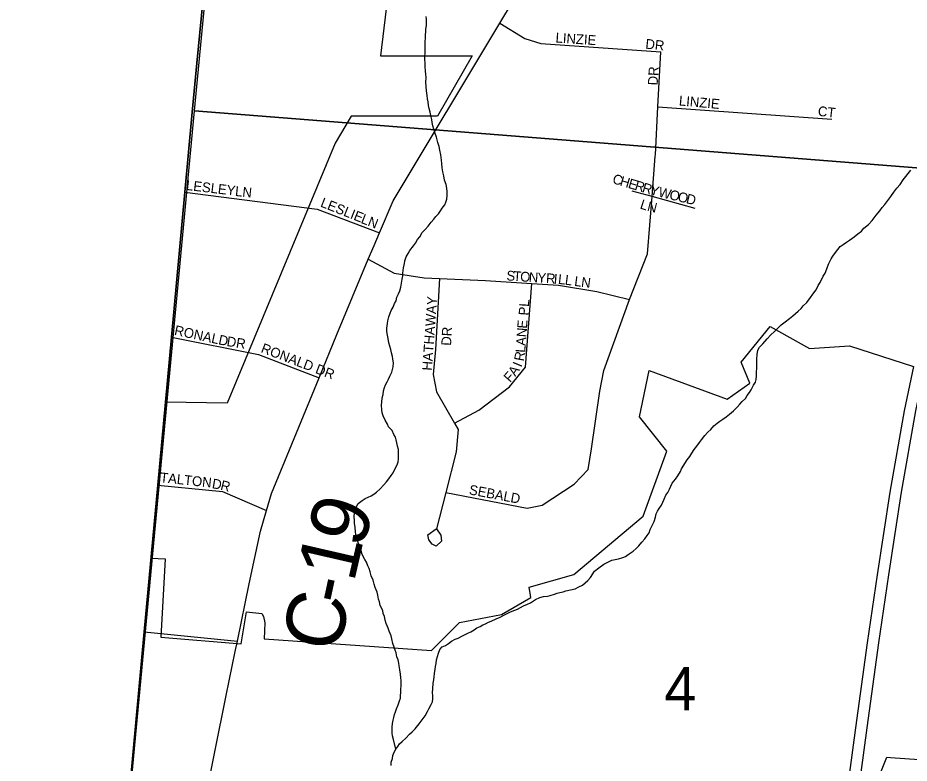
# Model space of a CAD drawing. Extents: x 1310247 to 1664935, y 284496 to 704931.
# Drawn here: x 1450019 to 1454569, y 554603 to 558407 of the extents above; entities that cross this region are included whole.
import ezdxf

# ---------------------------------------------------------------- set-up
doc = ezdxf.new("R2010")
doc.units = 0
for name, color, linetype in [('GM_P_State_Location', 7, 'Continuous'), ('GM_X_Adjacent_County', 7, 'Continuous'), ('GM_X_Adjacent_County_Text', 7, 'Continuous'), ('GM_X_Corporation_Text', 7, 'Continuous'), ('GM_X_County', 7, 'Continuous'), ('GM_X_County_Road_Text', 7, 'Continuous'), ('GM_X_Major_Lake_Text', 7, 'Continuous'), ('GM_X_Minor_River_Text', 7, 'Continuous'), ('GM_X_Rail_Line', 7, 'Continuous'), ('GM_X_State_Location', 7, 'Continuous'), ('GM_X_State_Shield', 7, 'Continuous'), ('GM_X_Township', 7, 'Continuous'), ('GM_X_Township_Road', 7, 'Continuous'), ('GM_X_US_Location', 7, 'Continuous')]:
    doc.layers.add(name, color=color, linetype=linetype)

msp = doc.modelspace()

# ---------------------------------------------------------------- linework, layer by layer
at = {"layer": 'GM_X_Adjacent_County'}
msp.add_lwpolyline([(1471796.7, 544951.6), (1467963.5, 545563.3), (1466370, 545833.5), (1463189.1, 546145.9), (1455429, 546908), (1453603.1, 547087.4), (1450019.2, 547439.3), (1450130, 548952.3), (1450153.4, 549272.2), (1450226.9, 550277.2), (1450323.8, 551600), (1450375.7, 552147.4), (1450423.8, 552655.3), (1450521.6, 553719.1), (1450664.8, 555272.9), (1450733.7, 556022.1), (1450803.2, 556776.9), (1450871.3, 557516.9), (1450908.9, 557926.3), (1450933.4, 558176.1), (1451171.8, 560612.9), (1451442.1, 563389.7)], dxfattribs=at)
at = {"layer": 'GM_X_Adjacent_County_Text'}
msp.add_lwpolyline([(1451442.1, 563389.7), (1451171.8, 560612.9), (1450933.4, 558176.1), (1450908.9, 557926.3), (1450871.3, 557516.9), (1450803.2, 556776.9), (1450733.7, 556022.1), (1450664.8, 555272.9), (1450521.6, 553719.1), (1450423.8, 552655.3), (1450375.7, 552147.4), (1450323.8, 551600), (1450226.9, 550277.2)], dxfattribs=at)
at = {"layer": 'GM_X_Corporation_Text'}
for points in [[(1450871.3, 557516.9), (1451546.4, 557431.5)], [(1450803.2, 556776.9), (1451247.5, 556689.5)], [(1450695.4, 551151), (1450773.9, 551545.4), (1450824, 551859.7), (1450863.4, 552106.3), (1450912.6, 552514), (1450923.7, 552700.2), (1450901.9, 552927.3), (1450880, 553658.2), (1450879.6, 553671.7), (1450877.9, 553735.9), (1450889.8, 553950.1), (1450909.6, 554085.9), (1451083.5, 554949.5), (1451129.2, 555173.5), (1451129.2, 555173.8)]]:
    msp.add_lwpolyline(points, dxfattribs=at)
at = {"layer": 'GM_X_County'}
for points in [[(1451446.5, 563417.9), (1456814.9, 562870.2), (1456353.2, 557504), (1450921.8, 557932.6)], [(1450921.8, 557932.6), (1456353.2, 557504), (1455909.1, 552113.5), (1450425.3, 552669.1)]]:
    msp.add_lwpolyline(points, close=True, dxfattribs=at)
at = {"layer": 'GM_X_County_Road_Text'}
for points in [[(1451129.2, 555173.8), (1451140, 555226.8), (1451199.3, 555517.9), (1451258.8, 555787), (1451289.3, 555893), (1451314.2, 555980), (1451556.7, 556570.9), (1451647.1, 556791.3), (1451808.3, 557175), (1451837.9, 557245.4), (1451865.1, 557309.5), (1451934.4, 557473.4), (1452479.6, 558379.5), (1453214.2, 559600.4)], [(1450664.7, 555272.9), (1451140, 555226.8)]]:
    msp.add_lwpolyline(points, dxfattribs=at)
at = {"layer": 'GM_X_Major_Lake_Text'}
for points in [[(1451998, 559273.1), (1451871.1, 558213.6), (1452339.1, 558213.7), (1452161.6, 557906.3), (1451720.1, 557906.3), (1451638.6, 557768.5), (1451088.1, 556440), (1450772.7, 556446.2), (1450699.4, 555649.1), (1450770.6, 555646.1), (1450749.6, 555246.7), (1451159, 555212.3), (1451187, 555376.1), (1451264.4, 555366.6), (1451273.9, 555352.5), (1451280.7, 555320.3), (1451276.4, 555237.4), (1452130.3, 555177.7), (1452273.1, 555320.5), (1452488.1, 555362.3), (1452637.9, 555448.8), (1452628.7, 555501), (1452856.6, 555566.3), (1453212, 555864.5), (1453332.8, 556196.2), (1453191.8, 556370.2), (1453242.1, 556606.9), (1453640.6, 556461.9), (1453755.2, 556542.2), (1453711.8, 556649.7), (1453859.1, 556831.5), (1454061.1, 556719.6), (1454264.6, 556733.8), (1454590.8, 556627.8), (1454543.6, 556400.8), (1454470.7, 555985.8), (1454405.8, 555564.6), (1454354.4, 555217.2), (1454295.2, 554783.8), (1454233.5, 554328.5)], [(1454410.3, 554523.6), (1454454.9, 554633.4), (1454474.5, 554632), (1455936.3, 554530.3)]]:
    msp.add_lwpolyline(points, dxfattribs=at)
at = {"layer": 'GM_X_Minor_River_Text'}
for points in [[(1452097.8, 558225.7), (1452098.1, 558239.8), (1452098.5, 558257.8), (1452098.8, 558271.8), (1452099.2, 558287.9), (1452099.5, 558301.9), (1452099.8, 558319.9), (1452102.2, 558335.9), (1452102.5, 558350), (1452104.9, 558368), (1452105.3, 558386), (1452105.6, 558400.1), (1452103.9, 558414.1)], [(1451876.4, 556431.2), (1451876.7, 556445.3), (1451879.2, 556467.3), (1451883.6, 556485.2), (1451886, 556503.2), (1451890.4, 556521.2), (1451896.7, 556535.1), (1451905, 556549), (1451911.3, 556562.9), (1451917.7, 556578.8), (1451928.2, 556598.6), (1451932.5, 556612.5), (1451934.8, 556626.5), (1451937.2, 556646.6), (1451933.6, 556664.7), (1451931.9, 556678.8), (1451926.3, 556696.9), (1451922.7, 556715.1), (1451919, 556731.2), (1451913.4, 556749.4), (1451909.9, 556771.5), (1451906.2, 556787.6), (1451902.6, 556805.8), (1451903, 556823.8), (1451905.5, 556847.8), (1451907.9, 556861.8), (1451912.3, 556881.8), (1451920.7, 556899.7), (1451925, 556913.6), (1451935.4, 556931.4), (1451941.8, 556949.3), (1451950.1, 556963.2), (1451954.5, 556981.2), (1451962.9, 556999), (1451969.3, 557014.9), (1451973.7, 557032.9), (1451978.1, 557052.9), (1451980.5, 557072.9), (1451984.9, 557090.8), (1451985.2, 557104.9), (1451987.8, 557130.9), (1451992.3, 557152.8), (1451994.6, 557166.8), (1452001.1, 557186.8), (1452011.5, 557204.6), (1452019.8, 557220.4), (1452038.4, 557244.1), (1452048.7, 557257.9), (1452059.1, 557275.8), (1452071.4, 557289.5), (1452083.9, 557311.3), (1452098.2, 557327.1), (1452114.6, 557344.8), (1452129.1, 557364.5), (1452143.5, 557380.2), (1452153.8, 557394.1), (1452166.1, 557407.8), (1452176.4, 557421.7), (1452184.7, 557435.5), (1452199.1, 557453.3), (1452203.4, 557467.2), (1452209.7, 557481.1), (1452210.2, 557501.2), (1452210.6, 557519.2), (1452209, 557537.3), (1452205.4, 557557.4), (1452197.9, 557579.7), (1452194.3, 557601.8), (1452188.8, 557622), (1452185.2, 557642.1), (1452183.7, 557664.2), (1452182, 557680.3), (1452180.3, 557694.4), (1452178.6, 557708.4), (1452173.2, 557732.6), (1452169.6, 557750.8), (1452164, 557771), (1452156.6, 557799.2), (1452149, 557817.4), (1452143.5, 557839.6), (1452137.8, 557855.8), (1452134.2, 557873.9), (1452132.5, 557888), (1452126.9, 557908.2), (1452123.3, 557926.3), (1452119.7, 557944.4), (1452116, 557960.5), (1452114.4, 557978.6), (1452110.8, 557994.8), (1452109.1, 558010.8), (1452105.7, 558035), (1452104.1, 558057.1), (1452102.6, 558079.2), (1452103.1, 558103.2), (1452101.5, 558119.3), (1452099.8, 558135.4), (1452098.4, 558159.5), (1452098.8, 558179.6), (1452097.1, 558193.6), (1452097.5, 558211.7), (1452097.8, 558225.7)], [(1453787.9, 556562.3), (1453790.3, 556580.3), (1453790.7, 556600.4), (1453791.1, 556618.4), (1453791.4, 556632.4), (1453791.8, 556650.5), (1453792.1, 556664.5), (1453792.6, 556688.6), (1453797.1, 556710.5), (1453805.5, 556726.4), (1453821.9, 556744.1), (1453844.5, 556769.7), (1453862.9, 556789.4), (1453881.3, 556807), (1453899.7, 556824.7), (1453916.1, 556840.4), (1453936.5, 556856), (1453958.9, 556873.5), (1453975.2, 556887.2), (1454001.8, 556910.7), (1454018.1, 556924.4), (1454028.4, 556938.2), (1454046.7, 556953.9), (1454065.3, 556979.5), (1454077.7, 556997.3), (1454094.2, 557019), (1454104.7, 557040.9), (1454115.1, 557056.7), (1454129.8, 557088.5), (1454140.2, 557104.3), (1454148.6, 557126.2), (1454157.2, 557150.1), (1454163.5, 557164), (1454171.8, 557177.8), (1454180.1, 557191.7), (1454192.5, 557209.5), (1454204.9, 557225.3), (1454217.2, 557241), (1454231.5, 557250.8), (1454249.7, 557262.4), (1454264, 557272.1), (1454288.4, 557289.6), (1454306.8, 557305.3), (1454325.1, 557318.9), (1454337.4, 557334.7), (1454361.9, 557352.2), (1454380.4, 557373.9), (1454400.9, 557399.5), (1454419.5, 557423.2), (1454431.8, 557439), (1454444.2, 557454.8), (1454454.5, 557468.6), (1454464.8, 557482.4), (1454475.1, 557496.2), (1454491.6, 557517.9), (1454506.1, 557537.7), (1454522.5, 557557.4), (1454539.1, 557581.1), (1454551.4, 557596.9), (1454563.8, 557612.6), (1454578.2, 557630.4)], [(1452202.2, 555204.6), (1452218.4, 555214.3), (1452232.7, 555226), (1452250.9, 555235.6), (1452267.1, 555241.3), (1452289.3, 555252.9), (1452315.7, 555266.3), (1452331.9, 555274), (1452348.1, 555283.7), (1452362.3, 555293.4), (1452378.5, 555301.1), (1452392.7, 555308.8), (1452406.8, 555314.5), (1452421, 555322.2), (1452435.2, 555327.9), (1452461.5, 555339.4), (1452481.7, 555349), (1452504, 555360.5), (1452534.4, 555375.9), (1452556.6, 555383.5), (1452570.7, 555389.2), (1452601.1, 555406.6), (1452621.3, 555414.2), (1452635.5, 555421.9), (1452661.9, 555439.3), (1452684.1, 555448.9), (1452702.3, 555454.5), (1452722.4, 555456.1), (1452736.5, 555459.8), (1452758.6, 555465.3), (1452772.8, 555471), (1452786.8, 555474.8), (1452803, 555478.4), (1452817.1, 555482.1), (1452841.2, 555487.6), (1452863.4, 555493.2), (1452883.6, 555502.8), (1452901.8, 555512.4), (1452928.4, 555535.9), (1452942.7, 555551.6), (1452963.4, 555583.3), (1452985.9, 555600.8), (1453010.3, 555618.3), (1453030.6, 555629.9), (1453050.8, 555639.5), (1453068.9, 555643.2), (1453085, 555646.8), (1453107.2, 555652.4), (1453121.3, 555658.1), (1453135.5, 555667.8), (1453159.9, 555685.3), (1453176.3, 555699), (1453188.6, 555712.8), (1453205, 555730.5), (1453219.4, 555748.2), (1453231.8, 555766), (1453242.1, 555779.8), (1453246.5, 555795.8), (1453254.9, 555813.6), (1453267.4, 555837.4), (1453273.9, 555859.4), (1453278.2, 555875.3), (1453284.5, 555889.2), (1453292.9, 555903.1), (1453305.3, 555920.9), (1453317.9, 555950.7), (1453326.4, 555970.5), (1453336.7, 555984.4), (1453345.1, 556002.2), (1453359.8, 556032), (1453376.3, 556053.7), (1453388.6, 556069.5), (1453401.1, 556091.3), (1453407.4, 556105.2), (1453436.4, 556150.7), (1453448.8, 556168.5), (1453459.2, 556186.3), (1453471.6, 556204.1), (1453486.1, 556221.8), (1453498.5, 556239.6), (1453508.8, 556253.4), (1453525.3, 556275.2), (1453541.7, 556292.8), (1453556, 556306.6), (1453572.4, 556324.3), (1453588.7, 556338), (1453603, 556349.7), (1453617.2, 556359.4), (1453635.5, 556371), (1453651.8, 556384.7), (1453672.2, 556402.3), (1453690.7, 556420), (1453705, 556435.7), (1453717.3, 556449.5), (1453733.7, 556465.2), (1453742, 556479.1), (1453754.4, 556494.8), (1453762.7, 556508.7), (1453775.2, 556532.5), (1453785.6, 556548.3), (1453787.9, 556562.3)], [(1451948.3, 554674.5), (1451937.4, 554724.9), (1451931.8, 554743.1), (1451930.1, 554757.2), (1451930.4, 554773.2), (1451930.7, 554787.2), (1451931.1, 554805.3), (1451935.5, 554823.2), (1451937.8, 554837.2), (1451942.1, 554851.2), (1451946.5, 554865.1), (1451952.8, 554881), (1451961.2, 554900.9), (1451967.7, 554920.8), (1451972, 554934.8), (1451972.3, 554948.8), (1451974.7, 554964.8), (1451975, 554982.9), (1451975.4, 554996.9), (1451975.7, 555010.9), (1451976, 555025), (1451974.3, 555039), (1451972.7, 555057.1), (1451969.1, 555079.3), (1451965.6, 555099.4), (1451963.9, 555113.5), (1451960.3, 555131.6), (1451954.6, 555145.8), (1451951, 555165.9), (1451945.3, 555180.1), (1451939.6, 555196.2), (1451934, 555214.4), (1451928.6, 555238.6), (1451924.9, 555252.7), (1451915.4, 555277), (1451909.7, 555293.2), (1451900.2, 555315.5), (1451894.6, 555333.6), (1451891, 555351.8), (1451883.3, 555368), (1451881.6, 555382), (1451868.2, 555408.4), (1451864.6, 555426.5), (1451860.9, 555440.7), (1451857.3, 555460.8), (1451853.6, 555476.9), (1451844.1, 555499.2), (1451838.5, 555517.4), (1451832.9, 555537.6), (1451823.4, 555559.8), (1451817.8, 555580), (1451812.2, 555596.2), (1451806.5, 555610.3), (1451798.9, 555628.6), (1451791.2, 555642.8), (1451777.7, 555669.1), (1451770.2, 555693.4), (1451762.6, 555711.6), (1451753.2, 555739.9), (1451745.7, 555762.1), (1451742.1, 555782.2), (1451740.7, 555808.3), (1451737.1, 555826.5), (1451737.4, 555840.5), (1451735.9, 555862.6), (1451738.3, 555880.6), (1451742.6, 555896.6), (1451746.9, 555910.5), (1451757.3, 555928.3), (1451777.7, 555943.9), (1451791.9, 555953.7), (1451808.1, 555961.3), (1451822.3, 555967), (1451836.5, 555976.8), (1451850.7, 555986.5), (1451869.1, 556004.1), (1451887.6, 556023.8), (1451902, 556039.5), (1451912.3, 556055.4), (1451924.7, 556071.1), (1451935, 556085), (1451945.5, 556106.8), (1451955.9, 556126.6), (1451960.2, 556140.6), (1451962.5, 556154.6), (1451962.9, 556172.6), (1451963.2, 556186.7), (1451961.6, 556204.7), (1451958, 556220.9), (1451954.4, 556239), (1451950.7, 556253.1), (1451947, 556267.2), (1451939.3, 556281.4), (1451929.7, 556301.7), (1451912.1, 556320.1), (1451906.4, 556334.3), (1451894.8, 556354.6), (1451883.3, 556376.9), (1451879.6, 556391), (1451877.9, 556407.1), (1451876.4, 556431.2)], [(1451924.4, 554590.8), (1451924.8, 554608.8), (1451931.2, 554626.8), (1451933.6, 554642.8), (1451939.9, 554658.7), (1451948.3, 554674.5), (1451958.6, 554688.3), (1451966.9, 554702.2), (1451981.2, 554713.9), (1451999.6, 554731.6), (1452018.1, 554751.2), (1452032.3, 554763), (1452046.7, 554778.7), (1452067.3, 554804.3), (1452077.6, 554818.2), (1452087.9, 554832), (1452098.2, 554845.8), (1452110.7, 554867.6), (1452117, 554881.5), (1452129.5, 554903.3), (1452135.8, 554917.2), (1452138.1, 554931.2), (1452138.5, 554947.2), (1452136.8, 554963.3), (1452137.3, 554983.4), (1452139.9, 555011.4), (1452142.3, 555029.4), (1452144.6, 555043.4), (1452147, 555061.4), (1452149.5, 555083.4), (1452151.8, 555097.4), (1452154.1, 555111.4), (1452156.5, 555131.4), (1452160.9, 555147.3), (1452167.3, 555165.2), (1452173.7, 555183.2), (1452186, 555196.9), (1452202.2, 555204.6)]]:
    msp.add_lwpolyline(points, dxfattribs=at)
at = {"layer": 'GM_X_State_Location'}
for points in [[(1452479.6, 558379.5), (1452607.9, 558302.3), (1452688.7, 558276.1), (1453301.2, 558233.3)], [(1453273.2, 557701.7), (1453273.8, 557709), (1453286.5, 557952.5), (1453301.2, 558233.3)], [(1453286.5, 557952.5), (1454173.6, 557890.5)], [(1452203.3, 555984.7), (1452619, 555905.7), (1452695.6, 555919.7), (1452858.9, 556027.7), (1452931.1, 556102), (1452948, 556207.8), (1452990.1, 556501.4), (1453011.1, 556607.1), (1453141.3, 556970.6), (1453233.8, 557202.8), (1453256.9, 557495.4), (1453273.2, 557701.7)], [(1453476.7, 557435), (1453256.9, 557495.4), (1453154.4, 557523.6)], [(1451546.4, 557431.5), (1451865.1, 557309.5)], [(1451808.3, 557175), (1451940.3, 557104.4), (1452094, 557080.3), (1452172.3, 557076.7), (1452406.3, 557066.1), (1452642.7, 557051), (1452778.5, 557042.3), (1452974, 557011.1), (1453141.3, 556970.6)], [(1452172.3, 557076.7), (1452152.1, 556713.9), (1452138.6, 556587.9), (1452156.2, 556499.2), (1452248.8, 556337.9), (1452267.2, 556305.8), (1452256.1, 556191.9), (1452203.3, 555984.7), (1452156.1, 555799.5), (1452178.3, 555766.9), (1452181.5, 555736.7), (1452154.7, 555711.3), (1452135, 555721.9), (1452117.5, 555742.4), (1452112.2, 555768.6), (1452155.1, 555799.5)], [(1452248.8, 556337.9), (1452372.2, 556405.4), (1452529.7, 556523.5), (1452610.6, 556623.7), (1452642.7, 557051)], [(1451247.5, 556689.5), (1451556.7, 556570.9)], [(1450733.7, 556022.1), (1451064, 555990.6), (1451289.3, 555893)]]:
    msp.add_lwpolyline(points, dxfattribs=at)
at = {"layer": 'GM_X_State_Shield'}
msp.add_lwpolyline([(1454158.5, 553247.5), (1454185.9, 553499.6), (1454236.6, 553907.1), (1454293.5, 554328.5), (1454355.2, 554783.8), (1454414.4, 555217.2), (1454465.8, 555564.6), (1454530.7, 555985.8), (1454603.6, 556400.8), (1454663.7, 556690), (1454723.5, 556961.1), (1454806.2, 557273.8), (1454905, 557592.2), (1454995.3, 557886.7), (1455090.6, 558135.1), (1455208.6, 558415.1)], dxfattribs=at)
at = {"layer": 'GM_X_Township'}
msp.add_lwpolyline([(1450226.9, 550277.2), (1450323.8, 551600), (1450375.7, 552147.4), (1450423.8, 552655.3), (1450521.6, 553719.1), (1450664.8, 555272.9), (1450733.7, 556022.1), (1450803.2, 556776.9), (1450871.3, 557516.9), (1450908.9, 557926.3), (1450933.4, 558176.1), (1451171.8, 560612.9), (1451442.1, 563389.7)], dxfattribs=at)

# ---------------------------------------------------------------- texts
at = {"layer": 'GM_P_State_Location'}
for s, rotation, p in [('LINZIE', 356.1882, (1452762.9, 558281.7)), ('DR', 353.6638, (1453220.9, 558250.8)), ('DR', 86.989, (1453285.3, 558061.7)), ('LINZIE', 354.923, (1453392.3, 557960.6)), ('CT', 353.2805, (1454101, 557907.8)), ('C', 343.4241, (1453051, 557564.3)), ('H', 343.4387, (1453088.9, 557552.9)), ('E', 343.4316, (1453131.1, 557540.4)), ('R', 343.4452, (1453164.8, 557530.4)), ('R', 343.4543, (1453202.8, 557519.1)), ('Y', 345.3171, (1453242.5, 557507.3)), ('W', 346.4819, (1453286.1, 557495.9)), ('O', 346.5271, (1453341.8, 557482.5)), ('O', 346.5204, (1453384.6, 557472.2)), ('LESLIE', 338.4259, (1451560.1, 557445.2)), ('L', 342.2303, (1453191.7, 557435)), ('N', 345.975, (1453228.6, 557423.3)), ('D', 346.4992, (1453427.3, 557462)), ('LN', 338.7513, (1451766.9, 557361.6)), ('S', 356.2277, (1452512.1, 557067.4)), ('T', 356.241, (1452547.2, 557065.1)), ('O', 356.2383, (1452582.3, 557062.8)), ('N', 356.2383, (1452626.3, 557059.9)), ('Y', 356.2165, (1452670.2, 557057)), ('R', 356.2484, (1452714.1, 557054.1)), ('I', 355.5376, (1452753.5, 557051.5)), ('L', 353.6206, (1452775, 557049.9)), ('L', 352.5768, (1452809.7, 557046)), ('L', 352.4892, (1452857.7, 557039.7)), ('N', 352.5191, (1452892.6, 557035.1)), ('HATHAWAY', 85.8148, (1452132.5, 556605.5)), ('PL', 86.4254, (1452625.5, 556887)), ('E', 85.762, (1452618.1, 556820)), ('DR', 86.9884, (1452230.6, 556732.9)), ('N', 85.762, (1452614.8, 556776.1)), ('RONALD DR', 339.1147, (1451256.4, 556701.6)), ('A', 85.762, (1452611.6, 556732.3)), ('R', 79.6663, (1452601.1, 556652.5)), ('L', 85.762, (1452608.9, 556697.2)), ('I', 67.4751, (1452589.4, 556621)), ('F', 49.1883, (1452532.2, 556543.4)), ('A', 55.2839, (1452558.8, 556574.6)), ('TALTON', 353.8839, (1450743.7, 556037.8)), ('D', 350.4047, (1451007.9, 556007)), ('R', 345.9932, (1451050.3, 555999.9)), ('SEBALD', 349.3124, (1452319.6, 555976.1))]:
    msp.add_text(s, height=50, rotation=rotation, dxfattribs=at).set_placement(p)
at = {"layer": 'GM_X_Rail_Line'}
for s, rotation, p in [('LESLEY', 353.2899, (1450875.8, 557529.4)), ('LN', 353.9934, (1451126.5, 557498.6)), ('RONALD', 347.9042, (1450815, 556790)), ('DR', 351.0327, (1451082.9, 556732.9))]:
    msp.add_text(s, height=50, rotation=rotation, dxfattribs=at).set_placement(p)
at = {"layer": 'GM_X_Township_Road'}
for s, rotation, p in [('9', 71.4202, (1451773.5, 555692.5)), ('1', 77.0569, (1451734.2, 555519.9)), ('-', 77.8802, (1451708.6, 555400.6)), ('C', 78.0249, (1451657.5, 555159.7))]:
    msp.add_text(s, height=300, rotation=rotation, dxfattribs=at).set_placement(p)
at = {"layer": 'GM_X_US_Location'}
msp.add_text('4', height=221, rotation=0, dxfattribs=at).set_placement((1453318.9, 554873.2))

doc.saveas('drawing.dxf')
